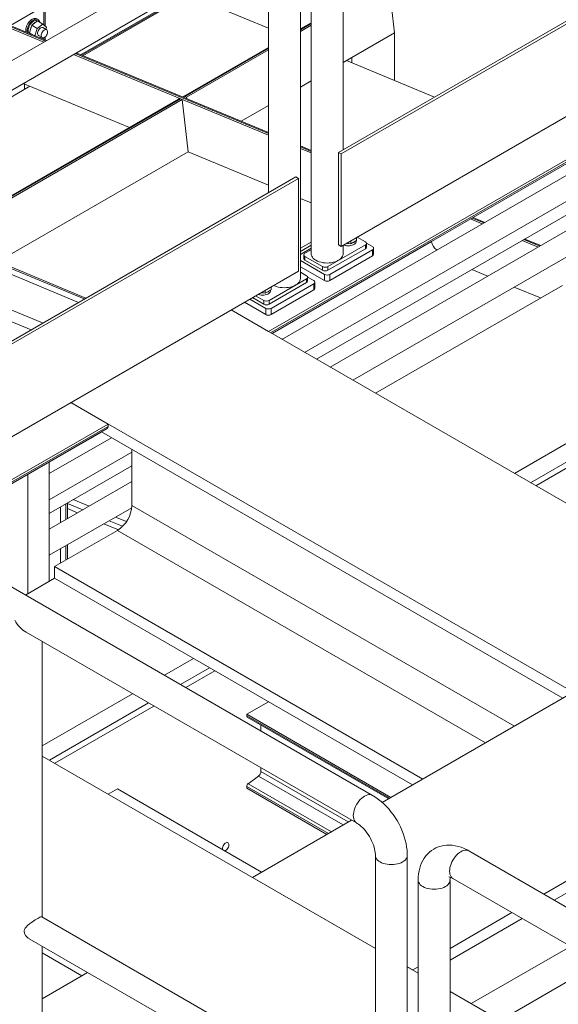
# Model space of a CAD drawing. Header units: millimetres. Extents: x 525 to 29324, y 175 to 20618.
# Tile 402 of 588: x 19536 to 20248, y 15171 to 16474. Entities that reach past the tile are written whole.
import ezdxf

# ---------------------------------------------------------------- set-up
doc = ezdxf.new("R2010")
doc.units = ezdxf.units.MM
doc.linetypes.add('SLD-Continua', pattern=[0])

msp = doc.modelspace()

# ---------------------------------------------------------------- linework, layer by layer
at = {"color": 7, "linetype": 'SLD-Continua', "lineweight": 18, "ltscale": 35}
for p, q in [((19921.4, 17008.4), (19921.4, 16164)), ((21159.6, 16992), (19957.6, 16298.2)), ((19961.1, 16296.2), (21163.2, 16990)), ((19907.2, 16131.3), (19907.2, 16975.7)), ((19961.1, 16173.7), (21163.2, 16867.5)), ((19963.8, 16301.8), (19963.8, 16634.6)), ((19865.2, 16615.7), (19306.2, 16293)), ((19306.2, 16254.1), (19882, 16586.5)), ((19864.8, 16576.6), (19864.8, 16244.7)), ((19810.8, 16539.5), (19616.4, 16427.3)), ((19618.1, 16426.6), (19813.3, 16539.3)), ((20031.8, 16456.4), (20023.9, 16525.7)), ((19569.4, 16465.5), (19569.4, 16496.5)), ((19758.7, 16506.5), (19619.4, 16426.1)), ((19864.8, 16462.5), (19758.7, 16506.5)), ((19523.5, 16465.9), (19567.9, 16491.5)), ((19567.9, 16491.5), (19567.9, 16466.8)), ((19567.9, 16444.1), (19485.9, 16478.1)), ((19570, 16445.3), (19488, 16479.3)), ((19571.3, 16446.1), (19490.3, 16479.7)), ((19559.4, 16472.1), (19551.7, 16466.3)), ((19559.3, 16472.1), (19559.1, 16472.2)), ((19566.4, 16468), (19559.4, 16472.1)), ((19551.7, 16466.3), (19548.9, 16456.3)), ((19558.8, 16462.2), (19551.7, 16466.3)), ((19558.8, 16462.2), (19556, 16452.4)), ((19566.4, 16468), (19558.8, 16462.2)), ((19571.3, 16463.9), (19566.4, 16468)), ((19571.6, 16460.4), (19566.6, 16463.3)), ((19570.5, 16461), (19571.3, 16463.9)), ((19921.4, 16469.7), (19907.2, 16461.6)), ((19907.2, 16460.4), (19921.4, 16468.6)), ((19907.2, 16458.3), (19921.4, 16466.5)), ((19555.1, 16452.8), (19548.9, 16456.3)), ((19548.9, 16456.3), (19551.2, 16454.4)), ((19560.6, 16452.9), (19565.6, 16450)), ((19562.8, 16449.6), (19564.3, 16450.7)), ((19567.9, 16450), (19567.9, 16447.5)), ((19569.4, 16446.9), (19569.4, 16450.8)), ((19963.8, 16417.2), (20031.8, 16456.4)), ((20031.8, 16456.4), (19975.2, 16423.8)), ((20031.8, 16456.4), (20031.8, 16393.3)), ((19864.8, 16437.1), (19752.5, 16372.3)), ((19754.5, 16372.3), (19864.8, 16435.9)), ((19756.6, 16371.4), (19864.8, 16433.8)), ((19864.8, 16320.9), (19607.1, 16427.8)), ((19864.8, 16323), (19609.2, 16429)), ((19864.8, 16324.3), (19610.5, 16429.8)), ((20084.4, 16371.4), (19968.1, 16419.7)), ((19975.2, 16423.8), (19975.2, 16416.8)), ((19907.2, 16384.5), (19921.4, 16392.7)), ((19549.4, 16385.7), (19306.2, 16245.3)), ((19681.2, 16331.1), (19540.6, 16389.4)), ((19540.6, 16389.4), (19542.4, 16388.7)), ((19542.4, 16388.7), (19542.4, 16381.7)), ((19746.8, 16369), (19429.5, 16185.8)), ((19430.6, 16185.4), (19748.8, 16369)), ((19432.7, 16184.5), (19750.9, 16368.1)), ((19750.9, 16368.1), (19748.8, 16369)), ((19758.8, 16298.9), (19750.9, 16368.1)), ((19756.6, 16371.4), (19754.5, 16372.3)), ((19756.6, 16371.4), (19756.9, 16369.1)), ((19828.7, 16339.3), (19864.8, 16360.1)), ((19864.9, 16061.1), (20324.5, 16326.3)), ((19864.9, 16061.1), (20324.5, 16326.3)), ((19864.9, 16061.1), (20324.5, 16326.3)), ((19864.9, 16061.1), (20324.5, 16326.3)), ((19864.9, 16061.1), (20324.5, 16326.3)), ((19867.7, 16059.4), (20324.5, 16323.1)), ((19867.7, 16059.4), (20324.5, 16323.1)), ((19867.7, 16059.4), (20324.5, 16323.1)), ((19867.7, 16059.4), (20324.5, 16323.1)), ((19867.7, 16059.4), (20324.5, 16323.1)), ((19869.5, 16058.4), (20323.2, 16320.3)), ((19869.5, 16058.4), (20323.2, 16320.3)), ((19869.5, 16058.4), (20323.2, 16320.3)), ((19869.5, 16058.4), (20323.2, 16320.3)), ((19869.5, 16058.4), (20323.2, 16320.3)), ((19869.5, 16058.4), (20323.2, 16320.3)), ((19869.5, 16058.4), (20323.2, 16320.3)), ((19869.5, 16058.4), (20323.2, 16320.3)), ((19869.5, 16058.4), (20323.2, 16320.3)), ((19869.5, 16058.4), (20323.2, 16320.3)), ((20135.8, 16211.9), (20317.4, 16316.7)), ((20317.4, 16301.5), (19882.8, 16050.7)), ((19921.4, 16300.8), (19907.2, 16306.7)), ((19921.4, 16299.5), (19907.2, 16305.4)), ((19921.4, 16297.4), (19907.2, 16303.3)), ((19507.1, 16153.6), (19758.8, 16298.9)), ((19864.8, 16254.9), (19758.8, 16298.9)), ((19957.6, 16298.2), (19961.1, 16296.2)), ((19957.6, 16298.2), (19957.6, 16175.7)), ((19961.1, 16296.2), (19961.1, 16173.7)), ((19901, 16265.6), (19242.9, 15885.8)), ((19246.4, 15883.7), (19904.5, 16263.5)), ((19904.5, 16263.5), (19901, 16265.6)), ((19904.5, 16263.5), (19904.5, 16141)), ((19912.8, 16033.4), (20317.4, 16266.9)), ((19928.4, 16024.4), (20317.4, 16248.9)), ((20002.7, 15447.2), (18623.8, 16243.1)), ((19623.4, 16105.4), (19306.2, 16237)), ((19921.4, 16231.5), (19907.2, 16237.3)), ((19621.3, 16104.2), (19306.2, 16234.9)), ((20317.4, 16228), (19946.5, 16014)), ((20147.7, 16203.6), (20132.1, 16210)), ((20149.8, 16204.8), (20134.3, 16211.2)), ((20151.1, 16205.5), (20135.6, 16212)), ((19976.5, 15996.6), (20317.4, 16193.4)), ((19981.5, 16181.5), (19981.5, 16185.4)), ((19982.3, 16185.9), (19993.1, 16179.7)), ((19613.6, 16099.7), (19427.6, 16176.9)), ((19869.7, 16058.3), (20080.8, 16180.1)), ((19921.4, 16179.5), (19907.2, 16171.3)), ((19907.2, 16167.1), (19921.4, 16175.3)), ((19907.2, 16167.1), (19921.4, 16175.3)), ((19907.2, 16167.1), (19921.4, 16175.3)), ((19907.2, 16167.1), (19921.4, 16175.3)), ((19907.2, 16167.1), (19921.4, 16175.3)), ((19921.4, 16171.3), (19907.2, 16163.1)), ((19993.1, 16175.6), (19943.6, 16147)), ((19993.1, 16170.7), (19943.6, 16142.1)), ((19957.6, 16175.7), (19961.1, 16173.7)), ((19963.8, 16164), (19963.8, 16175.2)), ((19973.7, 16177), (19968.3, 16177.9)), ((19981.5, 16181.5), (19973.7, 16177)), ((19973.7, 16177), (19973.7, 16181)), ((19980.9, 16180.3), (19980.9, 16181.2)), ((19993.1, 16175.6), (19993.1, 16170.7)), ((20002.7, 16173.4), (19994.5, 16178)), ((19994.6, 16172.7), (19994.6, 16177.6)), ((20004.1, 16163.1), (20004.1, 16171.3)), ((20080.8, 16180.4), (20080.8, 16180.1)), ((20221.7, 16172.8), (20200.7, 16181.5)), ((20223.9, 16174), (20202.8, 16182.8)), ((20225.2, 16174.8), (20204.1, 16183.5)), ((19911.8, 16162.5), (19911.8, 16157.6)), ((19913.2, 16164.6), (19921.4, 16169.3)), ((19936.6, 16147), (19913.2, 16160.5)), ((19913.2, 16155.6), (19913.2, 16160.5)), ((19946.1, 16136.6), (20002.7, 16169.3)), ((19946.1, 16128.5), (20002.7, 16161.1)), ((20002.7, 16169.3), (20002.7, 16161.1)), ((19907.2, 16155), (19939, 16136.6)), ((19907.2, 16146.8), (19939, 16128.5)), ((19936.6, 16142.1), (19913.2, 16155.6)), ((19936.6, 16147), (19936.6, 16142.1)), ((19943.6, 16142.1), (19943.6, 16147)), ((19352.6, 15822.5), (19904.5, 16141)), ((19915.3, 16134.8), (19907.2, 16139.5)), ((19916.8, 16133.2), (19924.9, 16128.5)), ((19916.8, 16127.9), (19916.8, 16132.8)), ((19939, 16136.6), (19939, 16128.5)), ((19946.1, 16128.5), (19946.1, 16136.6)), ((20155.2, 16134.4), (20134.2, 16143.2)), ((19566.2, 16072.4), (19433.2, 16127.6)), ((19865.8, 16102.1), (19915.3, 16130.7)), ((19865.8, 16097.2), (19915.3, 16125.8)), ((19924.9, 16124.4), (19868.3, 16091.7)), ((19868.3, 16116.2), (19868.3, 16120.1)), ((19915.3, 16125.8), (19915.3, 16130.7)), ((19924.9, 16116.2), (19924.9, 16124.4)), ((19926.4, 16118.3), (19926.4, 16126.4)), ((20006.4, 15979.4), (20253.8, 16122.2)), ((20006.4, 15979.4), (20253.8, 16122.2)), ((20006.4, 15979.4), (20253.8, 16122.2)), ((20006.4, 15979.4), (20253.8, 16122.2)), ((20006.4, 15979.4), (20253.8, 16122.2)), ((20225, 16105.5), (20190.2, 16120)), ((19550.8, 16063.5), (19427.1, 16114.8)), ((19843.7, 16105.9), (19858.8, 16097.2)), ((19847.9, 16108.4), (19858.8, 16102.1)), ((19855.2, 16112.6), (19860.6, 16111.7)), ((19860.6, 16111.7), (19868.3, 16116.2)), ((19860.6, 16111.7), (19860.6, 16115.7)), ((19867.7, 16115), (19867.7, 16115.9)), ((19924.9, 16116.2), (19868.3, 16083.6)), ((19861.3, 16083.6), (19833.1, 16099.8)), ((19861.3, 16091.7), (19840.2, 16103.9)), ((19858.8, 16097.2), (19858.8, 16102.1)), ((19865.8, 16102.1), (19865.8, 16097.2)), ((23616.2, 13896), (19815.4, 16089.6)), ((23616.2, 13896), (19815.4, 16089.6)), ((23616.2, 13896), (19815.4, 16089.6)), ((23616.2, 13896), (19815.4, 16089.6)), ((23616.2, 13896), (19815.4, 16089.6)), ((19815.4, 16089.6), (19864.9, 16061.1)), ((19815.4, 16089.6), (19864.9, 16061.1)), ((19815.4, 16089.6), (19864.9, 16061.1)), ((19815.4, 16089.6), (19864.9, 16061.1)), ((19815.4, 16089.6), (19864.9, 16061.1)), ((19861.3, 16083.6), (19861.3, 16091.7)), ((19868.3, 16091.7), (19868.3, 16083.6)), ((20190.3, 15873.3), (20437.6, 16016.1)), ((20190.3, 15873.3), (20437.6, 16016.1)), ((20190.3, 15873.3), (20437.6, 16016.1)), ((20190.3, 15873.3), (20437.6, 16016.1)), ((20190.3, 15873.3), (20437.6, 16016.1)), ((20211.5, 15861), (20458.9, 16003.8)), ((20211.5, 15861), (20458.9, 16003.8)), ((20211.5, 15861), (20458.9, 16003.8)), ((20211.5, 15861), (20458.9, 16003.8)), ((20211.5, 15861), (20458.9, 16003.8)), ((20218.6, 15856.9), (20465.9, 15999.7)), ((20218.6, 15856.9), (20465.9, 15999.7)), ((20218.6, 15856.9), (20465.9, 15999.7)), ((20218.6, 15856.9), (20465.9, 15999.7)), ((20218.6, 15856.9), (20465.9, 15999.7)), ((23262.7, 13855.2), (19603.3, 15967.2)), ((23262.7, 13855.2), (19603.3, 15967.2)), ((23262.7, 13855.2), (19603.3, 15967.2)), ((23262.7, 13855.2), (19603.3, 15967.2)), ((23262.7, 13855.2), (19603.3, 15967.2)), ((19652.7, 15938.6), (19603.3, 15967.2)), ((19652.7, 15938.6), (19603.3, 15967.2)), ((19652.7, 15938.6), (19603.3, 15967.2)), ((19652.7, 15938.6), (19603.3, 15967.2)), ((19652.7, 15938.6), (19603.3, 15967.2)), ((19402, 15793.9), (19652.7, 15938.6)), ((19402, 15793.9), (19652.7, 15938.6)), ((19402, 15793.9), (19652.7, 15938.6)), ((19402, 15793.9), (19652.7, 15938.6)), ((19402, 15793.9), (19652.7, 15938.6)), ((19652.7, 15935.4), (19652.7, 15938.6)), ((19652.7, 15935.4), (19652.7, 15938.6)), ((19652.7, 15935.4), (19652.7, 15938.6)), ((19652.7, 15935.4), (19652.7, 15938.6)), ((19652.7, 15935.4), (19652.7, 15938.6)), ((19404.8, 15792.3), (19652.7, 15935.4)), ((19404.8, 15792.3), (19652.7, 15935.4)), ((19404.8, 15792.3), (19652.7, 15935.4)), ((19404.8, 15792.3), (19652.7, 15935.4)), ((19404.8, 15792.3), (19652.7, 15935.4)), ((19406.6, 15791.3), (19651.5, 15932.6)), ((19406.6, 15791.3), (19651.5, 15932.6)), ((19406.6, 15791.3), (19651.5, 15932.6)), ((19406.6, 15791.3), (19651.5, 15932.6)), ((19406.6, 15791.3), (19651.5, 15932.6)), ((19406.6, 15791.3), (19643.9, 15928.2)), ((19406.6, 15791.3), (19643.9, 15928.2)), ((19406.6, 15791.3), (19643.9, 15928.2)), ((19406.6, 15791.3), (19643.9, 15928.2)), ((19406.6, 15791.3), (19643.9, 15928.2)), ((19575, 15888.2), (19644.1, 15928.1)), ((20254.5, 15575.8), (19643.9, 15928.2)), ((20254.5, 15575.8), (19643.9, 15928.2)), ((20254.5, 15575.8), (19643.9, 15928.2)), ((20254.5, 15575.8), (19643.9, 15928.2)), ((20254.5, 15575.8), (19643.9, 15928.2)), ((19657.3, 15920.5), (19575, 15873)), ((19575, 15838.4), (19684.2, 15901.4)), ((19684.2, 15905), (19684.2, 15831)), ((19684.2, 15905), (19684.2, 15831)), ((19684.2, 15905), (19684.2, 15831)), ((19684.2, 15905), (19684.2, 15831)), ((19684.2, 15905), (19684.2, 15831)), ((19575, 15888.4), (19575, 15730.4)), ((19546.7, 15872.1), (19546.7, 15714.1)), ((19575, 15820.4), (19684.2, 15883.4)), ((19684.2, 15862.6), (19575, 15799.5)), ((19596.9, 15812.2), (19596.9, 15833)), ((19599, 15813.4), (19599, 15834.3)), ((19599, 15833.7), (19619.4, 15825.2)), ((19599, 15833.7), (19619.4, 15825.2)), ((19606.7, 15838.7), (19627.7, 15830)), ((19575, 15764.9), (19684, 15827.8)), ((19589.8, 15808.1), (19589.8, 15829)), ((19599, 15826.7), (19612.4, 15821.1)), ((20190.4, 15538.8), (19684.2, 15831)), ((20190.4, 15538.8), (19684.2, 15831)), ((20190.4, 15538.8), (19684.2, 15831)), ((20190.4, 15538.8), (19684.2, 15831)), ((20190.4, 15538.8), (19684.2, 15831)), ((19647.3, 15806.6), (19666.4, 15798.7)), ((19654.3, 15810.7), (19672, 15803.4)), ((19654.3, 15810.7), (19672, 15803.4)), ((19662.7, 15815.5), (19677, 15809.6)), ((19665.1, 15797.9), (19582, 15750)), ((19665.1, 15797.9), (19582, 15750)), ((19665.1, 15797.9), (19582, 15750)), ((19665.1, 15797.9), (19582, 15750)), ((19665.1, 15797.9), (19582, 15750)), ((20152.2, 15516.8), (19665.1, 15797.9)), ((20152.2, 15516.8), (19665.1, 15797.9)), ((20152.2, 15516.8), (19665.1, 15797.9)), ((20152.2, 15516.8), (19665.1, 15797.9)), ((20152.2, 15516.8), (19665.1, 15797.9)), ((19589.8, 15754.5), (19589.8, 15773.5)), ((19596.9, 15758.5), (19596.9, 15777.5)), ((19599, 15759.8), (19599, 15778.8)), ((20069.1, 15468.9), (19582, 15750)), ((19582, 15750), (19582, 15734.5)), ((20069.1, 15468.9), (19582, 15750)), ((19582, 15750), (19582, 15734.5)), ((20069.1, 15468.9), (19582, 15750)), ((19582, 15750), (19582, 15734.5)), ((20069.1, 15468.9), (19582, 15750)), ((19582, 15750), (19582, 15734.5)), ((20069.1, 15468.9), (19582, 15750)), ((19582, 15750), (19582, 15734.5)), ((19543.5, 15712.2), (19582, 15734.5)), ((19543.5, 15712.2), (19582, 15734.5)), ((19543.5, 15712.2), (19582, 15734.5)), ((19543.5, 15712.2), (19582, 15734.5)), ((19543.5, 15712.2), (19582, 15734.5)), ((20055.7, 15461.1), (19582, 15734.5)), ((20055.7, 15461.1), (19582, 15734.5)), ((20055.7, 15461.1), (19582, 15734.5)), ((20055.7, 15461.1), (19582, 15734.5)), ((20055.7, 15461.1), (19582, 15734.5)), ((19544.3, 15663.1), (19981.6, 15410.7)), ((19565.4, 15286.3), (19565.4, 15650.9)), ((19727.4, 15606.1), (19765.9, 15628.4)), ((19727.4, 15606.1), (19765.9, 15628.4)), ((19727.4, 15606.1), (19765.9, 15628.4)), ((19727.4, 15606.1), (19765.9, 15628.4)), ((19727.4, 15606.1), (19765.9, 15628.4)), ((19748.6, 15593.9), (19787.1, 15616.1)), ((19748.6, 15593.9), (19787.1, 15616.1)), ((19748.6, 15593.9), (19787.1, 15616.1)), ((19748.6, 15593.9), (19787.1, 15616.1)), ((19748.6, 15593.9), (19787.1, 15616.1)), ((19755.7, 15589.8), (19794.2, 15612)), ((19755.7, 15589.8), (19794.2, 15612)), ((19755.7, 15589.8), (19794.2, 15612)), ((19755.7, 15589.8), (19794.2, 15612)), ((19755.7, 15589.8), (19794.2, 15612)), ((19565.4, 15512.6), (19685.2, 15581.8)), ((19565.4, 15512.6), (19685.2, 15581.8)), ((19565.4, 15512.6), (19685.2, 15581.8)), ((19565.4, 15512.6), (19685.2, 15581.8)), ((19565.4, 15512.6), (19685.2, 15581.8)), ((19864.9, 15571.2), (19836.2, 15554.7)), ((19864.9, 15571.2), (19836.2, 15554.7)), ((19864.9, 15571.2), (19836.2, 15554.7)), ((19864.9, 15571.2), (19836.2, 15554.7)), ((19864.9, 15571.2), (19836.2, 15554.7)), ((20015.5, 15437.9), (20267.9, 15583.6)), ((20015.5, 15437.9), (20267.9, 15583.6)), ((20015.5, 15437.9), (20267.9, 15583.6)), ((20015.5, 15437.9), (20267.9, 15583.6)), ((20015.5, 15437.9), (20267.9, 15583.6)), ((19575.1, 15493.7), (19706.4, 15569.5)), ((19575.1, 15493.7), (19706.4, 15569.5)), ((19575.1, 15493.7), (19706.4, 15569.5)), ((19575.1, 15493.7), (19706.4, 15569.5)), ((19575.1, 15493.7), (19706.4, 15569.5)), ((19582.2, 15489.7), (19713.5, 15565.5)), ((19582.2, 15489.7), (19713.5, 15565.5)), ((19582.2, 15489.7), (19713.5, 15565.5)), ((19582.2, 15489.7), (19713.5, 15565.5)), ((19582.2, 15489.7), (19713.5, 15565.5)), ((20027, 15444.6), (19836.2, 15554.7)), ((19836.2, 15554.7), (19836.2, 15552.3)), ((20027, 15444.6), (19836.2, 15554.7)), ((19836.2, 15554.7), (19836.2, 15552.3)), ((20027, 15444.6), (19836.2, 15554.7)), ((19836.2, 15554.7), (19836.2, 15552.3)), ((20027, 15444.6), (19836.2, 15554.7)), ((19836.2, 15554.7), (19836.2, 15552.3)), ((20027, 15444.6), (19836.2, 15554.7)), ((19836.2, 15554.7), (19836.2, 15552.3)), ((20025, 15443.4), (19836.2, 15552.3)), ((20025, 15443.4), (19836.2, 15552.3)), ((20025, 15443.4), (19836.2, 15552.3)), ((20025, 15443.4), (19836.2, 15552.3)), ((20025, 15443.4), (19836.2, 15552.3)), ((19836.9, 15550.9), (20024, 15442.8)), ((19836.9, 15550.9), (20024, 15442.8)), ((19836.9, 15550.9), (20024, 15442.8)), ((19836.9, 15550.9), (20024, 15442.8)), ((19836.9, 15550.9), (20024, 15442.8)), ((19854.9, 15540.4), (19854.9, 15532.5)), ((19854.9, 15540.4), (19854.9, 15532.5)), ((19854.9, 15540.4), (19854.9, 15532.5)), ((19854.9, 15540.4), (19854.9, 15532.5)), ((19854.9, 15540.4), (19854.9, 15532.5)), ((20006.4, 15244.8), (19565.4, 15499.3)), ((20006.4, 15244.8), (19565.4, 15499.3)), ((20006.4, 15244.8), (19565.4, 15499.3)), ((20006.4, 15244.8), (19565.4, 15499.3)), ((20006.4, 15244.8), (19565.4, 15499.3)), ((19854.9, 15483.8), (19854.9, 15478.8)), ((19854.9, 15483.8), (19854.9, 15478.8)), ((19854.9, 15483.8), (19854.9, 15478.8)), ((19854.9, 15483.8), (19854.9, 15478.8)), ((19854.9, 15483.8), (19854.9, 15478.8)), ((19851.8, 15472.8), (19838.1, 15462.7)), ((19851.8, 15472.8), (19838.1, 15462.7)), ((19851.8, 15472.8), (19838.1, 15462.7)), ((19851.8, 15472.8), (19838.1, 15462.7)), ((19851.8, 15472.8), (19838.1, 15462.7)), ((19963.9, 15408.1), (19851.8, 15472.8)), ((19963.9, 15408.1), (19851.8, 15472.8)), ((19963.9, 15408.1), (19851.8, 15472.8)), ((19963.9, 15408.1), (19851.8, 15472.8)), ((19963.9, 15408.1), (19851.8, 15472.8)), ((19970.6, 15412), (19854.9, 15478.8)), ((19970.6, 15412), (19854.9, 15478.8)), ((19970.6, 15412), (19854.9, 15478.8)), ((19970.6, 15412), (19854.9, 15478.8)), ((19970.6, 15412), (19854.9, 15478.8)), ((19665.1, 15455.9), (19652.9, 15448.9)), ((19665.1, 15455.9), (19652.9, 15448.9)), ((19665.1, 15455.9), (19652.9, 15448.9)), ((19665.1, 15455.9), (19652.9, 15448.9)), ((19665.1, 15455.9), (19652.9, 15448.9)), ((19855.9, 15345.8), (19665.1, 15455.9)), ((19855.9, 15345.8), (19665.1, 15455.9)), ((19855.9, 15345.8), (19665.1, 15455.9)), ((19855.9, 15345.8), (19665.1, 15455.9)), ((19855.9, 15345.8), (19665.1, 15455.9)), ((19836.2, 15459.1), (19836.2, 15456.7)), ((19836.2, 15459.1), (19836.2, 15456.7)), ((19836.2, 15459.1), (19836.2, 15456.7)), ((19836.2, 15459.1), (19836.2, 15456.7)), ((19836.2, 15459.1), (19836.2, 15456.7)), ((19944.2, 15396.8), (19836.2, 15459.1)), ((19944.2, 15396.8), (19836.2, 15459.1)), ((19944.2, 15396.8), (19836.2, 15459.1)), ((19944.2, 15396.8), (19836.2, 15459.1)), ((19944.2, 15396.8), (19836.2, 15459.1)), ((19942.1, 15395.6), (19836.2, 15456.7)), ((19942.1, 15395.6), (19836.2, 15456.7)), ((19942.1, 15395.6), (19836.2, 15456.7)), ((19942.1, 15395.6), (19836.2, 15456.7)), ((19942.1, 15395.6), (19836.2, 15456.7)), ((19948.3, 15399.1), (19838.1, 15462.7)), ((19948.3, 15399.1), (19838.1, 15462.7)), ((19948.3, 15399.1), (19838.1, 15462.7)), ((19948.3, 15399.1), (19838.1, 15462.7)), ((19948.3, 15399.1), (19838.1, 15462.7)), ((20229.3, 15316.5), (20480.1, 15461.2)), ((20229.3, 15316.5), (20480.1, 15461.2)), ((20229.3, 15316.5), (20480.1, 15461.2)), ((20229.3, 15316.5), (20480.1, 15461.2)), ((20229.3, 15316.5), (20480.1, 15461.2)), ((20242.8, 15308.7), (20480.1, 15445.6)), ((20242.8, 15308.7), (20480.1, 15445.6)), ((20242.8, 15308.7), (20480.1, 15445.6)), ((20242.8, 15308.7), (20480.1, 15445.6)), ((20242.8, 15308.7), (20480.1, 15445.6)), ((19843.7, 15338.7), (19975, 15414.5)), ((19843.7, 15338.7), (19975, 15414.5)), ((19843.7, 15338.7), (19975, 15414.5)), ((19843.7, 15338.7), (19975, 15414.5)), ((19843.7, 15338.7), (19975, 15414.5)), ((20006.4, 15367.8), (20006.4, 15005.8)), ((20048.6, 14523.3), (20048.6, 15367.8)), ((21508.8, 14578), (20130, 15373.8)), ((20006.4, 15244.8), (19843.7, 15338.7)), ((20006.4, 15244.8), (19843.7, 15338.7)), ((20006.4, 15244.8), (19843.7, 15338.7)), ((20006.4, 15244.8), (19843.7, 15338.7)), ((20006.4, 15244.8), (19843.7, 15338.7)), ((20108.9, 15337.3), (20546.2, 15084.9)), ((20063, 15335.1), (20063, 14490.7)), ((20105.2, 14974.7), (20105.2, 15335.1)), ((20006.4, 15031.7), (19565, 15286.5)), ((20105.2, 15244.8), (20187.1, 15292.1)), ((20105.2, 15244.8), (20187.1, 15292.1)), ((20105.2, 15244.8), (20187.1, 15292.1)), ((20105.2, 15244.8), (20187.1, 15292.1)), ((20105.2, 15244.8), (20187.1, 15292.1)), ((20105.2, 15229.3), (20200.6, 15284.4)), ((20105.2, 15229.3), (20200.6, 15284.4)), ((20105.2, 15229.3), (20200.6, 15284.4)), ((20105.2, 15229.3), (20200.6, 15284.4)), ((20105.2, 15229.3), (20200.6, 15284.4)), ((19548.3, 15257.5), (20006.4, 14993.1)), ((19565.4, 14802.2), (19565.4, 15247.7)), ((20133.3, 15171.6), (20264.7, 15247.4)), ((20133.3, 15171.6), (20264.7, 15247.4)), ((20133.3, 15171.6), (20264.7, 15247.4)), ((20133.3, 15171.6), (20264.7, 15247.4)), ((20133.3, 15171.6), (20264.7, 15247.4)), ((19618.1, 15208.5), (19565.4, 15238.9)), ((19618.1, 15208.5), (19565.4, 15238.9)), ((19618.1, 15208.5), (19565.4, 15238.9)), ((19618.1, 15208.5), (19565.4, 15238.9)), ((19618.1, 15208.5), (19565.4, 15238.9)), ((20063, 15212.1), (20048.6, 15220.5)), ((20063, 15212.1), (20048.6, 15220.5)), ((20063, 15212.1), (20048.6, 15220.5)), ((20063, 15212.1), (20048.6, 15220.5)), ((20063, 15212.1), (20048.6, 15220.5)), ((20055.8, 15216.3), (20048.6, 15220.5)), ((20055.8, 15216.3), (20048.6, 15220.5)), ((20055.8, 15216.3), (20048.6, 15220.5)), ((20055.8, 15216.3), (20048.6, 15220.5)), ((20055.8, 15216.3), (20048.6, 15220.5)), ((20055.8, 15216.3), (20063, 15220.5)), ((20055.8, 15216.3), (20063, 15220.5)), ((20055.8, 15216.3), (20063, 15220.5)), ((20055.8, 15216.3), (20063, 15220.5)), ((20055.8, 15216.3), (20063, 15220.5)), ((20171.5, 15149.5), (20302.9, 15225.3)), ((20171.5, 15149.5), (20302.9, 15225.3)), ((20171.5, 15149.5), (20302.9, 15225.3)), ((20171.5, 15149.5), (20302.9, 15225.3)), ((20171.5, 15149.5), (20302.9, 15225.3)), ((19565.4, 15178.1), (19625.7, 15212.9)), ((19565.4, 15178.1), (19625.7, 15212.9)), ((19565.4, 15178.1), (19625.7, 15212.9)), ((19565.4, 15178.1), (19625.7, 15212.9)), ((19565.4, 15178.1), (19625.7, 15212.9)), ((20546.2, 14933.3), (20105.2, 15187.8)), ((20546.2, 14933.3), (20105.2, 15187.8)), ((20546.2, 14933.3), (20105.2, 15187.8)), ((20546.2, 14933.3), (20105.2, 15187.8)), ((20546.2, 14933.3), (20105.2, 15187.8))]:
    msp.add_line(p, q, dxfattribs=at)
at = {"color": 7, "linetype": 'SLD-Continua', "lineweight": 18, "ltscale": 35, "flags": 128}
for points in [[(19544.3, 16463.2), (19544.9, 16465.1), (19545.7, 16467), (19546.8, 16468.8), (19548, 16470.5), (19549.3, 16472), (19550.7, 16473.3), (19552.2, 16474.3), (19553.7, 16475), (19555.1, 16475.4), (19556.4, 16475.5), (19557.7, 16475.3), (19558.3, 16475)], [(19546.1, 16462.1), (19546.7, 16464), (19547.5, 16465.9), (19548.5, 16467.8), (19549.7, 16469.4), (19551.1, 16471), (19552.5, 16472.3), (19554, 16473.3), (19555.4, 16474), (19556.9, 16474.4), (19558.2, 16474.5), (19559.4, 16474.3), (19560.5, 16473.7), (19561.4, 16472.8), (19562, 16471.7), (19562.4, 16470.4)], [(19559.1, 16472.2), (19559.1, 16472.2), (19558.1, 16472.6), (19556.9, 16472.7), (19555.6, 16472.4), (19554.3, 16471.9), (19553, 16471), (19551.7, 16469.9), (19550.5, 16468.5), (19549.4, 16467), (19548.5, 16465.3), (19547.8, 16463.6), (19547.3, 16461.9), (19547.1, 16460.3), (19547.1, 16458.7), (19547.3, 16457.4), (19547.8, 16456.2), (19548.3, 16455.6)], [(19561, 16460.3), (19560.2, 16459), (19559.7, 16457.7), (19559.4, 16456.3), (19559.4, 16455.1), (19559.7, 16454), (19560.2, 16453.2), (19560.6, 16452.9)], [(19566.6, 16463.3), (19566, 16463.5), (19565, 16463.5), (19564, 16463.1), (19562.9, 16462.5), (19561.9, 16461.5), (19561, 16460.3)], [(19564.7, 16455), (19564.4, 16453.7), (19564.4, 16452.4), (19564.6, 16451.3), (19565, 16450.5), (19565.7, 16449.9), (19566.6, 16449.7), (19567.6, 16449.9), (19568.6, 16450.3), (19569.7, 16451.1), (19570.7, 16452.1), (19571.5, 16453.4), (19572.2, 16454.7), (19572.6, 16456.1), (19572.8, 16457.4), (19572.8, 16458.6), (19572.4, 16459.5), (19571.8, 16460.2), (19571.1, 16460.6), (19570.1, 16460.7), (19569.1, 16460.4), (19568, 16459.7), (19567, 16458.8), (19566.1, 16457.7), (19565.3, 16456.4), (19564.7, 16455)], [(19550, 16455.4), (19550.3, 16454.8), (19550.3, 16454.8)], [(19980.9, 16180.3), (19980.8, 16179.6), (19980.4, 16178.5), (19979.6, 16177.5), (19978.6, 16176.6), (19977.2, 16175.8), (19975.7, 16175.2), (19973.9, 16174.8), (19972.1, 16174.6), (19970.2, 16174.5), (19968.4, 16174.7), (19966.6, 16175.1), (19965, 16175.6), (19964.7, 16175.8)], [(19921.4, 16164), (19921.6, 16162.4), (19922.1, 16160.8), (19923, 16159.3), (19924.2, 16157.9), (19925.8, 16156.5), (19927.6, 16155.3)], [(19927.6, 16155.3), (19929.7, 16154.3), (19932, 16153.4), (19934.5, 16152.7), (19937.1, 16152.2), (19939.8, 16151.8), (19942.6, 16151.7), (19945.3, 16151.8), (19948.1, 16152.2), (19950.7, 16152.7), (19953.2, 16153.4), (19955.5, 16154.3), (19957.6, 16155.3), (19959.4, 16156.5), (19960.9, 16157.9), (19962.2, 16159.3), (19963, 16160.8), (19963.6, 16162.4), (19963.8, 16164)], [(19907.2, 16131.3), (19907, 16129.7), (19906.5, 16128.2), (19905.6, 16126.6), (19904.4, 16125.2), (19902.8, 16123.9), (19901, 16122.7), (19898.9, 16121.6), (19896.6, 16120.7), (19894.1, 16120), (19891.5, 16119.5), (19888.8, 16119.2), (19886, 16119.1), (19883.2, 16119.2), (19880.5, 16119.5), (19877.9, 16120), (19875.4, 16120.7), (19873.1, 16121.6), (19871.8, 16122.2)], [(19851.5, 16110.5), (19851.8, 16110.3), (19853.5, 16109.8), (19855.2, 16109.4), (19857.1, 16109.2), (19859, 16109.3), (19860.8, 16109.5), (19862.5, 16109.9), (19864.1, 16110.6), (19865.4, 16111.3), (19866.5, 16112.2), (19867.2, 16113.2), (19867.6, 16114.3), (19867.7, 16115)], [(20002.7, 15447.2), (20001.2, 15447.9), (19999.6, 15448.2), (19997.9, 15448.2), (19996, 15447.8), (19994.1, 15447.2), (19992.2, 15446.2), (19990.2, 15444.9), (19988.3, 15443.4), (19986.4, 15441.6), (19984.7, 15439.6), (19983.1, 15437.4), (19981.6, 15435.1), (19980.3, 15432.6), (19979.2, 15430.1), (19978.4, 15427.6), (19977.8, 15425.1), (19977.4, 15422.7), (19977.2, 15420.4), (19977.4, 15418.2), (19977.8, 15416.2), (19978.4, 15414.5), (19979.2, 15412.9), (19980.3, 15411.7), (19981.6, 15410.7), (19981.6, 15410.7)], [(19992.2, 15446.2), (19990.2, 15444.9), (19988.3, 15443.4), (19986.4, 15441.6), (19984.7, 15439.6), (19983.1, 15437.4), (19981.6, 15435.1), (19980.3, 15432.6), (19979.2, 15430.1), (19978.4, 15427.6), (19977.8, 15425.1), (19977.4, 15422.7), (19977.2, 15420.4), (19977.4, 15418.2), (19977.8, 15416.2), (19978.4, 15414.5), (19979.2, 15412.9), (19980.3, 15411.7), (19981.6, 15410.7), (19981.6, 15410.7)], [(20002.7, 15447.2), (20001.2, 15447.9), (19999.6, 15448.2), (19997.9, 15448.2), (19996, 15447.8), (19994.1, 15447.2), (19992.2, 15446.2)], [(20048.6, 15367.8), (20048.5, 15370.2), (20048.3, 15374.6), (20047.7, 15379.1), (20046.9, 15383.5), (20045.9, 15388), (20044.6, 15392.4), (20043.1, 15396.9), (20041.3, 15401.2), (20039.4, 15405.5), (20037.3, 15409.8), (20035, 15413.9), (20032.5, 15417.9), (20029.8, 15421.8), (20027, 15425.6), (20024, 15429.2), (20020.9, 15432.7), (20017.6, 15436), (20014.2, 15439), (20010.7, 15441.9), (20007, 15444.5), (20003.5, 15446.8), (20002.7, 15447.2)], [(19981.6, 15410.7), (19982.5, 15410.2), (19984.1, 15409.1), (19985.9, 15407.8), (19987.7, 15406.2), (19989.6, 15404.4), (19991.5, 15402.4), (19993.3, 15400.2), (19995.1, 15397.8), (19996.9, 15395.3), (19998.5, 15392.7), (20000.1, 15390), (20001.4, 15387.2), (20002.7, 15384.4), (20003.7, 15381.6), (20004.6, 15378.9), (20005.3, 15376.3), (20005.8, 15373.8), (20006.2, 15371.5), (20006.4, 15369.4), (20006.4, 15367.8)], [(19807.2, 15373.9), (19807.2, 15373.9), (19808.3, 15374.4), (19808.3, 15374.4), (19809.4, 15375.1), (19810.3, 15376.2), (19811.2, 15377.4), (19811.9, 15378.7), (19812.3, 15380.1), (19812.5, 15381.4), (19812.5, 15382.6), (19812.1, 15383.6), (19811.6, 15384.3), (19810.8, 15384.7), (19809.9, 15384.7), (19808.8, 15384.4), (19807.8, 15383.8), (19806.7, 15382.9), (19805.8, 15381.8), (19805, 15380.5), (19804.5, 15379.1), (19804.1, 15377.8), (19804.1, 15376.5), (19804.2, 15375.7), (19804.1, 15376.5), (19804.1, 15377.8), (19804.5, 15379.1), (19805, 15380.5), (19805.8, 15381.8), (19806.7, 15382.9), (19807.8, 15383.8), (19808.8, 15384.4), (19809.9, 15384.7), (19810.8, 15384.7), (19811.6, 15384.3), (19812.1, 15383.6), (19812.5, 15382.6), (19812.5, 15381.4), (19812.3, 15380.1), (19811.9, 15378.7), (19811.2, 15377.4), (19810.3, 15376.2), (19809.4, 15375.1), (19808.3, 15374.4), (19808.3, 15374.4), (19807.2, 15373.9), (19807.2, 15373.9)], [(19807.2, 15373.9), (19807.2, 15373.9), (19808.3, 15374.4), (19808.3, 15374.4), (19809.4, 15375.1), (19810.3, 15376.2), (19811.2, 15377.4), (19811.9, 15378.7), (19812.3, 15380.1), (19812.5, 15381.4), (19812.5, 15382.6), (19812.1, 15383.6), (19811.6, 15384.3), (19810.8, 15384.7), (19809.9, 15384.7), (19808.8, 15384.4), (19807.8, 15383.8), (19806.7, 15382.9), (19805.8, 15381.8), (19805, 15380.5), (19804.5, 15379.1), (19804.1, 15377.8), (19804.1, 15376.5), (19804.2, 15375.7), (19804.1, 15376.5), (19804.1, 15377.8), (19804.5, 15379.1), (19805, 15380.5), (19805.8, 15381.8), (19806.7, 15382.9), (19807.8, 15383.8), (19808.8, 15384.4), (19809.9, 15384.7), (19810.8, 15384.7), (19811.6, 15384.3), (19812.1, 15383.6), (19812.5, 15382.6), (19812.5, 15381.4), (19812.3, 15380.1), (19811.9, 15378.7), (19811.2, 15377.4), (19810.3, 15376.2), (19809.4, 15375.1), (19808.3, 15374.4), (19808.3, 15374.4), (19807.2, 15373.9), (19807.2, 15373.9)], [(19804.2, 15375.7), (19804.1, 15376.5), (19804.1, 15377.8), (19804.5, 15379.1), (19805, 15380.5), (19805.8, 15381.8), (19806.7, 15382.9), (19807.8, 15383.8), (19808.8, 15384.4), (19809.9, 15384.7), (19810.8, 15384.7), (19811.6, 15384.3), (19812.1, 15383.6), (19812.5, 15382.6), (19812.5, 15381.4), (19812.3, 15380.1), (19811.9, 15378.7), (19811.2, 15377.4), (19810.3, 15376.2), (19809.4, 15375.1), (19808.3, 15374.4), (19808.3, 15374.4)], [(20130, 15373.8), (20127.8, 15375), (20123.9, 15376.9), (20119.9, 15378.5), (20115.9, 15379.7), (20112, 15380.6), (20108, 15381.2), (20104.1, 15381.4), (20100.4, 15381.3), (20096.7, 15380.9), (20093.2, 15380.1), (20089.8, 15379), (20086.5, 15377.7), (20083.5, 15376), (20080.6, 15374.1), (20077.9, 15372), (20075.4, 15369.6), (20073.1, 15367), (20071.1, 15364.2), (20069.2, 15361.2), (20067.6, 15358), (20066.2, 15354.5), (20065.1, 15350.9), (20064.2, 15347.2), (20063.5, 15343.2), (20063.1, 15339.1), (20063, 15335.1)], [(19808.3, 15374.4), (19807.2, 15373.9), (19807.2, 15373.9)], [(20006.4, 15367.7), (20006.6, 15366.2), (20007.1, 15364.6), (20008, 15363.1), (20009.3, 15361.7), (20010.8, 15360.3), (20012.6, 15359.1), (20014.7, 15358.1), (20017, 15357.2), (20019.4, 15356.5), (20022.1, 15356), (20024.8, 15355.7), (20027.5, 15355.6), (20030.3, 15355.7), (20033, 15356), (20035.6, 15356.5), (20038, 15357.2), (20040.3, 15358.1), (20042.4, 15359.1), (20044.2, 15360.3), (20045.8, 15361.7), (20047, 15363.1), (20047.9, 15364.6), (20048.4, 15366.2), (20048.6, 15367.8)], [(20006.4, 15367.8), (20006.6, 15366.2), (20007.1, 15364.6), (20008, 15363.1), (20009.3, 15361.7), (20010.8, 15360.3), (20012.6, 15359.1), (20014.7, 15358.1), (20017, 15357.2), (20019.4, 15356.5), (20022.1, 15356), (20024.8, 15355.7), (20027.5, 15355.6), (20030.3, 15355.7), (20033, 15356), (20035.6, 15356.5), (20038, 15357.2), (20040.3, 15358.1), (20042.4, 15359.1)], [(20042.4, 15359.1), (20044.2, 15360.3), (20045.8, 15361.7), (20047, 15363.1), (20047.9, 15364.6), (20048.4, 15366.2), (20048.6, 15367.8)], [(20108.9, 15337.3), (20108.9, 15337.3), (20107.6, 15338.2), (20106.5, 15339.5), (20105.7, 15341), (20105, 15342.8), (20104.7, 15344.8), (20104.5, 15346.9), (20104.7, 15349.2), (20105, 15351.7), (20105.7, 15354.2), (20106.5, 15356.7), (20107.6, 15359.2), (20108.9, 15361.6), (20110.4, 15364), (20112, 15366.1), (20113.7, 15368.1), (20115.6, 15369.9), (20117.5, 15371.5), (20119.4, 15372.7), (20121.4, 15373.7), (20123.3, 15374.4), (20125.1, 15374.7), (20126.9, 15374.7), (20128.5, 15374.4), (20130, 15373.8)], [(20108.9, 15337.3), (20108.9, 15337.3), (20107.6, 15338.2), (20106.5, 15339.5), (20105.7, 15341), (20105, 15342.8), (20104.7, 15344.8), (20104.5, 15346.9), (20104.7, 15349.2), (20105, 15351.7), (20105.7, 15354.2), (20106.5, 15356.7), (20107.6, 15359.2), (20108.9, 15361.6), (20110.4, 15364), (20112, 15366.1), (20113.7, 15368.1), (20115.6, 15369.9), (20117.5, 15371.5), (20119.4, 15372.7)], [(20119.4, 15372.7), (20121.4, 15373.7), (20123.3, 15374.4), (20125.1, 15374.7), (20126.9, 15374.7), (20128.5, 15374.4), (20130, 15373.8)], [(20063, 15335.1), (20063, 15335.1), (20063.2, 15333.5), (20063.7, 15332), (20064.6, 15330.4), (20065.8, 15329), (20067.4, 15327.7), (20069.2, 15326.5), (20071.2, 15325.5), (20073.5, 15324.6), (20076, 15323.9), (20078.6, 15323.4), (20081.3, 15323), (20084.1, 15322.9), (20086.8, 15323), (20089.5, 15323.4), (20092.1, 15323.9), (20094.6, 15324.6), (20096.9, 15325.5), (20099, 15326.5), (20100.8, 15327.7), (20102.3, 15329), (20103.6, 15330.4), (20104.4, 15332), (20105, 15333.5), (20105.2, 15335.1)], [(20063, 15335.1), (20063.2, 15333.5), (20063.7, 15332), (20064.6, 15330.4), (20065.8, 15329), (20067.4, 15327.7), (20069.2, 15326.5), (20071.2, 15325.5), (20073.5, 15324.6), (20076, 15323.9), (20078.6, 15323.4), (20081.3, 15323), (20084.1, 15322.9), (20086.8, 15323), (20089.5, 15323.4), (20092.1, 15323.9), (20094.6, 15324.6), (20096.9, 15325.5), (20099, 15326.5)], [(20099, 15326.5), (20100.8, 15327.7), (20102.3, 15329), (20103.6, 15330.4), (20104.4, 15332), (20105, 15333.5), (20105.2, 15335.1)], [(19548.3, 15257.6), (19547.2, 15258.3), (19545.2, 15259.9), (19543.7, 15261.6), (19542.5, 15263.6), (19541.6, 15266.6), (19541.7, 15268.1), (19542.1, 15269.6), (19542.9, 15271.3), (19544.2, 15273), (19546.3, 15275.1), (19548.9, 15277.3), (19551.5, 15279.2), (19554.4, 15281.2), (19556.3, 15282.4), (19558.1, 15283.5), (19559.8, 15284.5), (19561.3, 15285.3), (19562.4, 15285.9), (19563.4, 15286.3), (19564.2, 15286.5), (19564.8, 15286.5), (19565, 15286.4)]]:
    msp.add_lwpolyline(points, dxfattribs=at)
at = {"color": 7, "linetype": 'SLD-Continua', "lineweight": 18, "ltscale": 1225}
for centre, radius, start, end in [((19562.3, 16460.3), 11.5, 113.4077, 140.963), ((19555.3, 16459.9), 11.5, 163.5837, 193.0761), ((19557.3, 16458.9), 11.7, 163.7637, 191.0714), ((19563.6, 16457.6), 14.1, 152.3232, 176.4218), ((19747.8, 16367.1), 2.2, 62.7075, 117.118), ((19753.5, 16370.5), 1.99, 60.8049, 159.3921), ((19970.8, 16194.3), 16.9, 260.0574, 271.9259), ((19973, 16187.2), 9.46, 284.3505, 315.6319), ((19992.4, 16177.6), 2.18, 290.7714, 69.2286), ((19992.1, 16173), 2.51, 294.3654, 354.301), ((20001.9, 16171.3), 2.18, 290.7714, 69.2286), ((20096.2, 16182.1), 15.5, 187.3023, 237.492), ((19914, 16162.5), 2.18, 110.7714, 249.2286), ((19914.3, 16157.9), 2.51, 185.699, 245.6346), ((20001.6, 16163.4), 2.51, 294.3654, 354.301), ((19940.1, 16153.9), 7.69, 242.616, 297.384), ((19914.6, 16132.8), 2.18, 290.7714, 69.2286), ((19940.1, 16149), 7.69, 242.616, 297.384), ((19942.6, 16143.5), 7.69, 242.616, 297.384), ((19914.3, 16128.1), 2.51, 294.3654, 354.301), ((19924.1, 16126.4), 2.18, 290.7714, 69.2286), ((19942.6, 16135.3), 7.69, 242.616, 297.384), ((19857.7, 16129), 16.9, 260.0574, 271.9259), ((19860, 16121.6), 9.17, 283.8518, 316.1306), ((19923.9, 16118.5), 2.51, 294.3654, 354.301), ((19862.3, 16109), 7.69, 242.616, 297.384), ((19862.3, 16104.1), 7.69, 242.616, 297.384), ((19864.8, 16098.6), 7.69, 242.616, 297.384), ((19864.8, 16090.4), 7.69, 242.616, 297.384), ((19649.8, 15935.1), 2.96, 305.0092, 6.2982), ((19649.8, 15935.1), 2.96, 305.0092, 6.2982), ((19649.8, 15935.1), 2.96, 305.0092, 6.2982), ((19649.8, 15935.1), 2.96, 305.0092, 6.2982), ((19649.8, 15935.1), 2.96, 305.0092, 6.2982), ((19642.9, 15832.8), 41.4, 302.5168, 357.4832), ((19642.9, 15832.8), 41.4, 302.5168, 357.4832), ((19642.9, 15832.8), 41.4, 302.5168, 357.4832), ((19642.9, 15832.8), 41.4, 302.5168, 357.4832), ((19642.9, 15832.8), 41.4, 302.5168, 357.4832), ((19837.7, 15552.1), 1.51, 173.3188, 235.3737), ((19837.7, 15552.1), 1.51, 173.3188, 235.3737), ((19837.7, 15552.1), 1.51, 173.3188, 235.3737), ((19837.7, 15552.1), 1.51, 173.3188, 235.3737), ((19837.7, 15552.1), 1.51, 173.3188, 235.3737), ((19847, 15479.2), 7.96, 307.4967, 357.1279), ((19847, 15479.2), 7.96, 307.4967, 357.1279), ((19847, 15479.2), 7.96, 307.4967, 357.1279), ((19847, 15479.2), 7.96, 307.4967, 357.1279), ((19847, 15479.2), 7.96, 307.4967, 357.1279), ((19841.1, 15458.9), 4.84, 127.4967, 177.1279), ((19841.1, 15458.9), 4.84, 127.4967, 177.1279), ((19841.1, 15458.9), 4.84, 127.4967, 177.1279), ((19841.1, 15458.9), 4.84, 127.4967, 177.1279), ((19841.1, 15458.9), 4.84, 127.4967, 177.1279), ((20101.6, 15326), 13.4, 57.1456, 81.4647), ((20122.2, 15335.5), 17.1, 168.5867, 181.216)]:
    msp.add_arc(centre, radius, start, end, dxfattribs=at)
msp.add_ellipse((19544.3, 15687.5), major_axis=(-14.9, 25.8), ratio=0.577299, start_param=1.570663, end_param=2.356328, dxfattribs=at)

doc.saveas('drawing.dxf')
